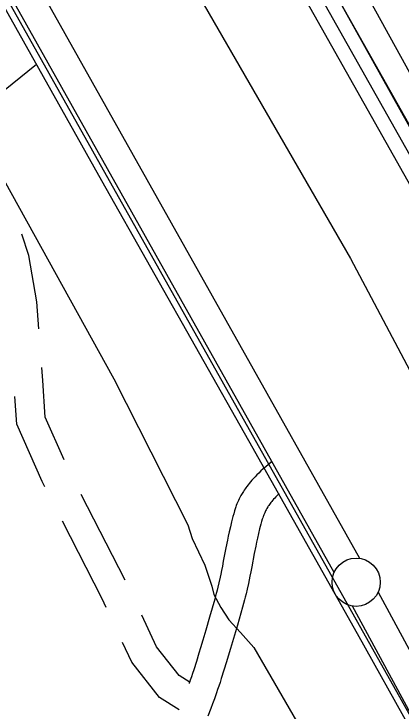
# Model space of a CAD drawing. Extents: x 3177185 to 3215018, y 812988 to 838321.
# Drawn here: x 3188973 to 3189375, y 830663 to 831385 of the extents above; entities that cross this region are included whole.
import ezdxf

# ---------------------------------------------------------------- set-up
doc = ezdxf.new("R2010")
doc.units = 0
for name, color, linetype in [('V-LEVE-TOET', 7, 'Continuous'), ('V-RAIL-TRAK', 7, 'Continuous'), ('V-ROAD-CNTR', 7, 'Continuous'), ('V-SURV-LINE', 7, 'Continuous'), ('V-TOPO-SHOR', 7, 'Continuous'), ('V-WETL-SWMP', 7, 'Continuous')]:
    doc.layers.add(name, color=color, linetype=linetype)

msp = doc.modelspace()

# ---------------------------------------------------------------- linework, layer by layer
at = {"layer": 'V-LEVE-TOET'}
for points in [[(3188797.46, 831509.84), (3188940.19, 831252.65), (3189076.65, 831006.91), (3189153.37, 830855.79), (3189157.91, 830841.42), (3189171.06, 830813.86), (3189178.16, 830792.31), (3189180.33, 830783.57), (3189187.59, 830769.99), (3189195.82, 830757.39), (3189207.93, 830744.03), (3189221.62, 830728.54), (3189280.02, 830628.47), (3189394.29, 830429.49), (3189562.7, 830127.7), (3189674.28, 829921.12), (3189691.35, 829889.11)], [(3189161.27, 831409.93), (3189321.89, 831131.63), (3189472.71, 830847.29), (3189668.7, 830489.97), (3189779.16, 830281.62), (3189900.24, 830084.82), (3189961.73, 829980.42), (3189975.53, 829949.98), (3189972.65, 829924.13), (3189956.47, 829889.55), (3189938.07, 829867.3), (3189920.48, 829851.21), (3189904.36, 829840.14), (3189876.92, 829826.18), (3189841.66, 829809.35), (3189785.7, 829799.26), (3189761.15, 829809.82), (3189739.38, 829830.72), (3189721.12, 829850.64), (3189707.53, 829871.08), (3189691.35, 829889.11)]]:
    msp.add_lwpolyline(points, dxfattribs=at)
at = {"layer": 'V-RAIL-TRAK'}
msp.add_lwpolyline([(3187196.12, 834523.53), (3187196.25, 834523.29), (3187271.85, 834388.64), (3187402.7, 834157.47), (3187585.04, 833834.62), (3187750.78, 833540.2), (3187893.1, 833287.67), (3188030.93, 833043.52), (3188202.65, 832738.42), (3188367.55, 832446.95), (3188515.52, 832184.73), (3188604.36, 832027.33), (3188747.84, 831773.16), (3188900.96, 831502.07), (3189063.71, 831212.57), (3189216.32, 830942.96), (3189328.91, 830743), (3189498.14, 830440.69), (3189598.28, 830264.4), (3189789.76, 829923.97), (3189818.65, 829873.53), (3190149.29, 829287.64), (3190388.42, 828864.74)], dxfattribs=at)
at = {"layer": 'V-ROAD-CNTR'}
msp.add_line((3189088.37, 830798.24), (3189042.78, 830887.24), dxfattribs=at)
for points in [[(3186813.02, 835225.18), (3189830.71, 829864.12), (3191892.33, 826207.06)], [(3187154.46, 835210.68), (3188198.58, 833335.9), (3188523.21, 832760.12), (3189009.27, 831902.07), (3189884.71, 830351.6)], [(3192054.7, 826545.29), (3190185.31, 829844.76), (3190175.53, 829855.7), (3190163.62, 829876.79), (3190153.83, 829900.96), (3190146.13, 829929.92), (3190138.5, 829975.97), (3190126.68, 830022.59), (3190103.66, 830078.08), (3190089.63, 830105.12), (3190073.13, 830130.6), (3190042.98, 830170.7), (3190012.47, 830209.83), (3189989.16, 830239.03), (3189965.05, 830268.49), (3189955.33, 830277.96), (3189940.57, 830289.05), (3189934.73, 830293.89), (3189930.01, 830298.95), (3189920.83, 830312.03), (3189908.74, 830333.88), (3189898.16, 830358.29), (3189022.32, 831909.46)], [(3192028.6, 826530.5), (3190160.8, 829827.17), (3190151, 829838.12), (3190136.54, 829863.73), (3190125.32, 829891.44), (3190116.77, 829923.59), (3190109.11, 829969.82), (3190098.13, 830013.1), (3190076.44, 830065.4), (3190063.66, 830090.03), (3190048.52, 830113.42), (3190019.16, 830152.46), (3189988.91, 830191.25), (3189965.83, 830220.17), (3189942.9, 830248.19), (3189935.77, 830255.13), (3189921.99, 830265.49), (3189914.1, 830272.02), (3189906.64, 830280.03), (3189895.36, 830296.11), (3189881.79, 830320.62), (3189871.27, 830344.91), (3188996.21, 831894.69)], [(3188998.94, 831058.67), (3188996.77, 831086.89), (3188988.44, 831134.66), (3188981.21, 831156.69)], [(3189025.08, 830923.1), (3189005.42, 830967.37), (3189003.06, 831005.35), (3189002.02, 831018.81)], [(3189005.12, 830894.97), (3189002.31, 830900.45), (3188975.82, 830960.13), (3188974.04, 830988.62)], [(3189239.88, 830920.81), (3189239.86, 830920.79), (3189236.85, 830918.31), (3189234.07, 830915.94), (3189231.49, 830913.67), (3189229.11, 830911.49), (3189226.92, 830909.4), (3189224.9, 830907.4), (3189223.04, 830905.49), (3189221.32, 830903.65), (3189219.75, 830901.88), (3189218.31, 830900.2), (3189216.98, 830898.59), (3189215.76, 830897.05), (3189214.65, 830895.59), (3189213.63, 830894.18), (3189212.69, 830892.84), (3189211.83, 830891.58), (3189211.01, 830890.32), (3189209.62, 830888.06), (3189208.42, 830885.99), (3189207.42, 830884.14), (3189206.58, 830882.48), (3189205.87, 830881.02), (3189205.25, 830879.66), (3189204.3, 830877.42), (3189203.61, 830875.64), (3189203.09, 830874.24), (3189202.41, 830872.22), (3189201.79, 830870.21), (3189200.92, 830867.14), (3189200.13, 830864.24), (3189199.39, 830861.43), (3189198.69, 830858.69), (3189197.43, 830853.47), (3189196.31, 830848.57), (3189195.31, 830843.99), (3189194.41, 830839.7), (3189192.81, 830831.77), (3189190.14, 830818.04), (3189189.15, 830812.94), (3189188.26, 830808.53), (3189187.48, 830804.69), (3189186.78, 830801.37), (3189185.5, 830795.55), (3189184.5, 830791.25), (3189183.71, 830788.05), (3189183.11, 830785.69), (3189182.17, 830782.11), (3189181.17, 830778.53), (3189175.9, 830760.18), (3189171.91, 830746.42), (3189168.89, 830736.13), (3189166.59, 830728.43), (3189164.84, 830722.69), (3189162.17, 830714.01)], [(3189248.11, 830888.16), (3189247.81, 830887.87), (3189246.22, 830886.3), (3189244.78, 830884.82), (3189243.49, 830883.43), (3189242.33, 830882.13), (3189241.28, 830880.9), (3189240.34, 830879.76), (3189239.48, 830878.68), (3189238.71, 830877.66), (3189238.02, 830876.71), (3189237.39, 830875.82), (3189236.82, 830874.97), (3189236.33, 830874.23), (3189235.38, 830872.68), (3189234.62, 830871.36), (3189233.99, 830870.21), (3189233.48, 830869.19), (3189233.04, 830868.29), (3189232.71, 830867.56), (3189232.08, 830866.08), (3189231.67, 830865.02), (3189231.39, 830864.27), (3189230.97, 830863.02), (3189230.57, 830861.71), (3189229.82, 830859.08), (3189229.1, 830856.47), (3189228.43, 830853.92), (3189227.81, 830851.46), (3189226.63, 830846.6), (3189225.59, 830842.03), (3189224.65, 830837.71), (3189223.8, 830833.66), (3189222.24, 830825.95), (3189219.59, 830812.29), (3189218.58, 830807.13), (3189217.67, 830802.58), (3189216.85, 830798.58), (3189216.11, 830795.06), (3189214.76, 830788.93), (3189213.68, 830784.29), (3189212.83, 830780.81), (3189212.16, 830778.16), (3189211.12, 830774.24), (3189210.03, 830770.36), (3189204.72, 830751.87), (3189200.71, 830738.01), (3189197.65, 830727.6), (3189195.31, 830719.79), (3189193.53, 830713.91), (3189190.84, 830705.17)], [(3189068.62, 830770.21), (3189064.57, 830778.91), (3189023.35, 830859.37)], [(3189155.66, 830692.38), (3189144.46, 830699.54), (3189120.83, 830729.22), (3189105.5, 830762.1)], [(3189144.42, 830663.96), (3189124.1, 830676.95), (3189095.14, 830713.33), (3189085.53, 830733.95)], [(3189162.2, 830714.11), (3189159.47, 830705.48), (3189158.24, 830701.68), (3189157.05, 830698.13), (3189155.91, 830694.8), (3189154.82, 830691.7), (3189154.65, 830691.22)], [(3189190.81, 830705.08), (3189188.04, 830696.32), (3189186.73, 830692.28), (3189185.47, 830688.5), (3189184.25, 830684.97), (3189183.09, 830681.66), (3189180.89, 830675.54), (3189178.92, 830670.21), (3189177.16, 830665.55), (3189174.06, 830657.5)]]:
    msp.add_lwpolyline(points, dxfattribs=at)
at = {"layer": 'V-SURV-LINE'}
for points in [[(3188346.38, 832572.89), (3189331.22, 830821)], [(3189305.07, 830806.31), (3188320.22, 832558.19)], [(3189350.65, 830785.82), (3189783.79, 829986.84)], [(3189757.4, 829972.56), (3189324.26, 830771.54)]]:
    msp.add_lwpolyline(points, dxfattribs=at)
msp.add_circle((3189327.93, 830796.25), 25, dxfattribs=at)
at = {"layer": 'V-TOPO-SHOR'}
for points in [[(3189424.52, 831250.19), (3189029.28, 831966.5), (3189026.54, 831988.22)], [(3188600.69, 831658.97), (3188833.48, 831344.7), (3188938.24, 831286.5), (3188996.44, 831333.06)]]:
    msp.add_lwpolyline(points, dxfattribs=at)
at = {"layer": 'V-WETL-SWMP'}
msp.add_line((3189543.15, 830980.73), (3188329.99, 833161.31), dxfattribs=at)

doc.saveas('drawing.dxf')
